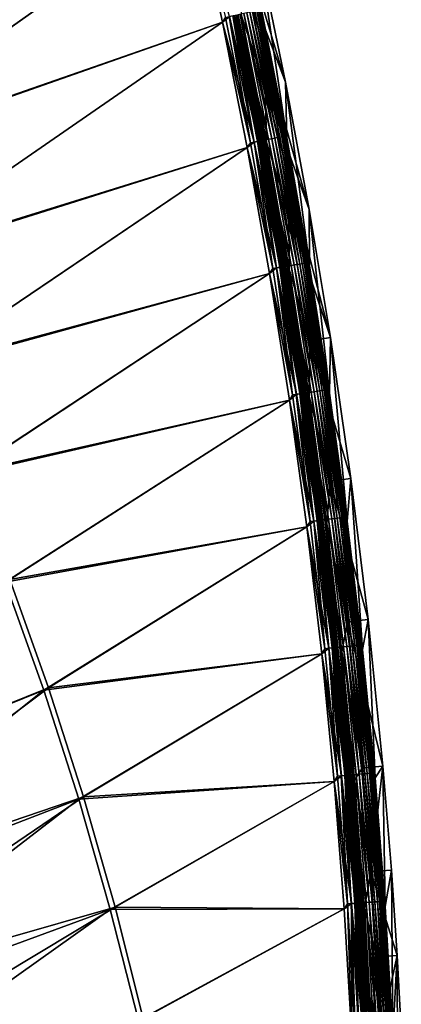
# Model space of a CAD drawing. Header units: metres. Extents: x 0 to 1400, y -1400 to 0.
# Tile 334 of 338: x 1343 to 1399, y -381 to -238. Entities that reach past the tile are written whole.
import ezdxf

# ---------------------------------------------------------------- set-up
doc = ezdxf.new("R2010")
doc.units = ezdxf.units.M

msp = doc.modelspace()

# ---------------------------------------------------------------- linework, layer by layer
at = {"layer": 'None'}
for points in [[(1305.071411, -244.210526), (1364.28894, -201.604111), (1296.36499, -229.976486)], [(1296.988281, -229.514313, -3), (1364.288818, -201.603928, -3), (1305.706421, -243.763443, -3)], [(1368.600464, -219.725891), (1364.28894, -201.604111), (1305.071411, -244.210526)], [(1364.288818, -201.603928, -3), (1368.600464, -219.725693, -3), (1305.706421, -243.763443, -3)], [(1375.019165, -228.965591, -80.052361), (1370.902832, -210.789734, -80.052361), (1381.739502, -246.705246, -80)], [(1381.739502, -246.705246, -80), (1370.902832, -210.789734, -80.052361), (1377.950928, -228.33136, -80)], [(1313.268799, -258.743652), (1368.600464, -219.725891), (1305.071411, -244.210526)], [(1305.706421, -243.763443, -3), (1368.600464, -219.725693, -3), (1313.915161, -258.311951, -3)], [(1372.559448, -237.927948), (1368.600464, -219.725891), (1313.268799, -258.743652)], [(1368.600464, -219.725693, -3), (1372.559448, -237.927734, -3), (1313.915161, -258.311951, -3)], [(1372.559448, -237.927734, -3), (1368.600464, -219.725693, -3), (1373.014771, -237.255264, -3.055977)], [(1373.580322, -237.137634, -0.112516), (1368.600464, -219.725891), (1372.559448, -237.927948)], [(1375.019165, -228.965591, -80.052361), (1378.796021, -247.282471, -80.052361), (1375.355957, -237.041473, -5.918313)], [(1378.796021, -247.282471, -80.052361), (1375.019165, -228.965591, -80.052361), (1385.182617, -265.215179, -80)], [(1385.182617, -265.215179, -80), (1375.019165, -228.965591, -80.052361), (1381.739502, -246.705246, -80)], [(1378.292725, -236.431564, -5.865956), (1381.943359, -254.876266, -5.865956), (1377.950928, -228.33136, -80)], [(1377.950928, -228.33136, -80), (1381.943359, -254.876266, -5.865956), (1381.739502, -246.705246, -80)], [(1380.904053, -254.694748, -2.598965), (1377.278687, -236.368469, -2.598965), (1376.936157, -236.439697, -2.137379)], [(1381.202515, -254.638672, -3.09242), (1377.57605, -236.30661, -3.09242), (1377.278687, -236.368469, -2.598965)], [(1381.202515, -254.638672, -3.09242), (1377.278687, -236.368469, -2.598965), (1380.904053, -254.694748, -2.598965)], [(1381.452759, -254.591675, -3.61347), (1377.825195, -236.254791, -3.61347), (1377.57605, -236.30661, -3.09242)], [(1381.452759, -254.591675, -3.61347), (1377.57605, -236.30661, -3.09242), (1381.202515, -254.638672, -3.09242)], [(1381.651733, -254.554306, -4.157492), (1378.023438, -236.213562, -4.157492), (1377.825195, -236.254791, -3.61347)], [(1381.651733, -254.554306, -4.157492), (1377.825195, -236.254791, -3.61347), (1381.452759, -254.591675, -3.61347)], [(1381.797974, -254.52681, -4.718482), (1378.169189, -236.183243, -4.718482), (1378.023438, -236.213562, -4.157492)], [(1381.797974, -254.52681, -4.718482), (1378.023438, -236.213562, -4.157492), (1381.651733, -254.554306, -4.157492)], [(1381.890625, -254.509415, -5.290087), (1378.261475, -236.164063, -5.290087), (1378.169189, -236.183243, -4.718482)], [(1381.890625, -254.509415, -5.290087), (1378.169189, -236.183243, -4.718482), (1381.797974, -254.52681, -4.718482)], [(1381.943359, -254.876266, -5.865956), (1378.261475, -236.164063, -5.290087), (1381.890625, -254.509415, -5.290087)], [(1381.943359, -254.876266, -5.865956), (1378.292725, -236.431564, -5.865956), (1378.261475, -236.164063, -5.290087)], [(1377.191528, -255.392151, -0.112516), (1373.580322, -237.137634, -0.112516), (1372.559448, -237.927948)], [(1376.623779, -255.49881, -3.055977), (1372.559448, -237.927734, -3), (1373.014771, -237.255264, -3.055977)], [(1376.623779, -255.49881, -3.055977), (1373.014771, -237.255264, -3.055977), (1373.555908, -237.142715, -3.221156)], [(1377.166992, -255.396759, -3.221156), (1373.555908, -237.142715, -3.221156), (1374.054688, -237.038971, -3.490045)], [(1377.166992, -255.396759, -3.221156), (1376.623779, -255.49881, -3.055977), (1373.555908, -237.142715, -3.221156)], [(1377.745361, -255.288116, -0.251606), (1374.13208, -237.022888, -0.251606), (1373.580322, -237.137634, -0.112516)], [(1377.745361, -255.288116, -0.251606), (1373.580322, -237.137634, -0.112516), (1377.191528, -255.392151, -0.112516)], [(1377.667725, -255.302704, -3.490045), (1374.054688, -237.038971, -3.490045), (1374.282471, -236.991608, -3.660043)], [(1377.667725, -255.302704, -3.490045), (1377.166992, -255.396759, -3.221156), (1374.054688, -237.038971, -3.490045)], [(1378.283325, -255.187042, -0.444534), (1374.668091, -236.911407, -0.444534), (1374.13208, -237.022888, -0.251606)], [(1378.283325, -255.187042, -0.444534), (1374.13208, -237.022888, -0.251606), (1377.745361, -255.288116, -0.251606)], [(1374.282471, -236.991608, -3.660043), (1374.493042, -236.947815, -3.851689), (1377.896362, -255.25975, -3.660043)], [(1377.896362, -255.25975, -3.660043), (1377.667725, -255.302704, -3.490045), (1374.282471, -236.991608, -3.660043)], [(1374.493042, -236.947815, -3.851689), (1374.854614, -236.872604, -4.292985), (1378.107666, -255.220047, -3.851689)], [(1374.493042, -236.947815, -3.851689), (1378.107666, -255.220047, -3.851689), (1377.896362, -255.25975, -3.660043)], [(1379.289917, -254.997971, -0.985015), (1375.670654, -236.702881, -0.985015), (1374.668091, -236.911407, -0.444534)], [(1379.289917, -254.997971, -0.985015), (1374.668091, -236.911407, -0.444534), (1378.283325, -255.187042, -0.444534)], [(1374.854614, -236.872604, -4.292985), (1375.126587, -236.81604, -4.797701), (1378.470703, -255.151855, -4.292985)], [(1374.854614, -236.872604, -4.292985), (1378.470703, -255.151855, -4.292985), (1378.107666, -255.220047, -3.851689)], [(1375.126587, -236.81604, -4.797701), (1375.297729, -236.780457, -5.347445), (1378.743652, -255.100571, -4.797701)], [(1375.126587, -236.81604, -4.797701), (1378.743652, -255.100571, -4.797701), (1378.470703, -255.151855, -4.292985)], [(1375.297729, -236.780457, -5.347445), (1378.915527, -255.068298, -5.347445), (1378.743652, -255.100571, -4.797701)], [(1375.297729, -236.780457, -5.347445), (1375.355957, -237.041473, -5.918313), (1378.915527, -255.068298, -5.347445)], [(1375.355957, -237.041473, -5.918313), (1378.995361, -255.428894, -5.918313), (1378.915527, -255.068298, -5.347445)], [(1375.355957, -237.041473, -5.918313), (1378.796021, -247.282471, -80.052361), (1378.995361, -255.428894, -5.918313)], [(1379.749512, -254.911636, -1.326719), (1376.12854, -236.607666, -1.326719), (1375.670654, -236.702881, -0.985015)], [(1379.749512, -254.911636, -1.326719), (1375.670654, -236.702881, -0.985015), (1379.289917, -254.997971, -0.985015)], [(1380.174316, -254.831833, -1.711938), (1376.551636, -236.519653, -1.711938), (1376.12854, -236.607666, -1.326719)], [(1380.174316, -254.831833, -1.711938), (1376.12854, -236.607666, -1.326719), (1379.749512, -254.911636, -1.326719)], [(1380.560181, -254.759338, -2.137379), (1376.936157, -236.439697, -2.137379), (1376.551636, -236.519653, -1.711938)], [(1380.560181, -254.759338, -2.137379), (1376.551636, -236.519653, -1.711938), (1380.174316, -254.831833, -1.711938)], [(1380.904053, -254.694748, -2.598965), (1376.936157, -236.439697, -2.137379), (1380.560181, -254.759338, -2.137379)], [(1320.952881, -273.554596), (1372.559448, -237.927948), (1313.268799, -258.743652)], [(1313.915161, -258.311951, -3), (1372.559448, -237.927734, -3), (1321.610474, -273.138519, -3)], [(1376.164429, -256.2034), (1372.559448, -237.927948), (1320.952881, -273.554596)], [(1372.559448, -237.927734, -3), (1376.164429, -256.203186, -3), (1321.610474, -273.138519, -3)], [(1376.164429, -256.203186, -3), (1372.559448, -237.927734, -3), (1376.623779, -255.49881, -3.055977)], [(1377.191528, -255.392151, -0.112516), (1372.559448, -237.927948), (1376.164429, -256.2034)], [(1378.796021, -247.282471, -80.052361), (1382.228516, -265.734985, -80.052361), (1378.995361, -255.428894, -5.918313)], [(1388.275146, -283.85556, -80), (1382.228516, -265.734985, -80.052361), (1378.796021, -247.282471, -80.052361)], [(1388.275146, -283.85556, -80), (1378.796021, -247.282471, -80.052361), (1385.182617, -265.215179, -80)], [(1381.943359, -254.876266, -5.865956), (1385.237061, -273.389557, -5.865956), (1381.739502, -246.705246, -80)], [(1381.739502, -246.705246, -80), (1385.237061, -273.389557, -5.865956), (1385.182617, -265.215179, -80)], [(1382.552979, -273.365112, -0.985015), (1379.289917, -254.997971, -0.985015), (1378.283325, -255.187042, -0.444534)], [(1383.01416, -273.287689, -1.326719), (1379.749512, -254.911636, -1.326719), (1379.289917, -254.997971, -0.985015)], [(1383.01416, -273.287689, -1.326719), (1379.289917, -254.997971, -0.985015), (1382.552979, -273.365112, -0.985015)], [(1383.44043, -273.216125, -1.711938), (1380.174316, -254.831833, -1.711938), (1379.749512, -254.911636, -1.326719)], [(1383.44043, -273.216125, -1.711938), (1379.749512, -254.911636, -1.326719), (1383.01416, -273.287689, -1.326719)], [(1383.827637, -273.151123, -2.137379), (1380.560181, -254.759338, -2.137379), (1380.174316, -254.831833, -1.711938)], [(1383.827637, -273.151123, -2.137379), (1380.174316, -254.831833, -1.711938), (1383.44043, -273.216125, -1.711938)], [(1384.172729, -273.093201, -2.598965), (1380.904053, -254.694748, -2.598965), (1380.560181, -254.759338, -2.137379)], [(1384.172729, -273.093201, -2.598965), (1380.560181, -254.759338, -2.137379), (1383.827637, -273.151123, -2.137379)], [(1384.47229, -273.042908, -3.09242), (1381.202515, -254.638672, -3.09242), (1380.904053, -254.694748, -2.598965)], [(1384.47229, -273.042908, -3.09242), (1380.904053, -254.694748, -2.598965), (1384.172729, -273.093201, -2.598965)], [(1384.723267, -273.000793, -3.61347), (1381.452759, -254.591675, -3.61347), (1381.202515, -254.638672, -3.09242)], [(1384.723267, -273.000793, -3.61347), (1381.202515, -254.638672, -3.09242), (1384.47229, -273.042908, -3.09242)], [(1384.922852, -272.967255, -4.157492), (1381.651733, -254.554306, -4.157492), (1381.452759, -254.591675, -3.61347)], [(1384.922852, -272.967255, -4.157492), (1381.452759, -254.591675, -3.61347), (1384.723267, -273.000793, -3.61347)], [(1385.069702, -272.942596, -4.718482), (1381.797974, -254.52681, -4.718482), (1381.651733, -254.554306, -4.157492)], [(1385.069702, -272.942596, -4.718482), (1381.651733, -254.554306, -4.157492), (1384.922852, -272.967255, -4.157492)], [(1385.162598, -272.927002, -5.290087), (1381.890625, -254.509415, -5.290087), (1381.797974, -254.52681, -4.718482)], [(1385.162598, -272.927002, -5.290087), (1381.797974, -254.52681, -4.718482), (1385.069702, -272.942596, -4.718482)], [(1385.237061, -273.389557, -5.865956), (1381.890625, -254.509415, -5.290087), (1385.162598, -272.927002, -5.290087)], [(1385.237061, -273.389557, -5.865956), (1381.943359, -254.876266, -5.865956), (1381.890625, -254.509415, -5.290087)], [(1328.121094, -288.62204), (1376.164429, -256.2034), (1320.952881, -273.554596)], [(1321.610474, -273.138519, -3), (1376.164429, -256.203186, -3), (1328.789307, -288.221924, -3)], [(1379.414063, -274.54538), (1376.164429, -256.2034), (1328.121094, -288.62204)], [(1376.164429, -256.203186, -3), (1379.414063, -274.545135, -3), (1328.789307, -288.221924, -3)], [(1380.447388, -273.718567, -0.112516), (1377.191528, -255.392151, -0.112516), (1376.164429, -256.2034)], [(1379.877563, -273.814209, -3.055977), (1376.164429, -256.203186, -3), (1376.623779, -255.49881, -3.055977)], [(1379.414063, -274.545135, -3), (1376.164429, -256.203186, -3), (1379.877563, -273.814209, -3.055977)], [(1380.447388, -273.718567, -0.112516), (1376.164429, -256.2034), (1379.414063, -274.54538)], [(1379.877563, -273.814209, -3.055977), (1376.623779, -255.49881, -3.055977), (1377.166992, -255.396759, -3.221156)], [(1380.422729, -273.722687, -3.221156), (1377.166992, -255.396759, -3.221156), (1377.667725, -255.302704, -3.490045)], [(1380.422729, -273.722687, -3.221156), (1379.877563, -273.814209, -3.055977), (1377.166992, -255.396759, -3.221156)], [(1381.003052, -273.625275, -0.251606), (1377.745361, -255.288116, -0.251606), (1377.191528, -255.392151, -0.112516)], [(1381.003052, -273.625275, -0.251606), (1377.191528, -255.392151, -0.112516), (1380.447388, -273.718567, -0.112516)], [(1380.925171, -273.638336, -3.490045), (1377.667725, -255.302704, -3.490045), (1377.896362, -255.25975, -3.660043)], [(1380.925171, -273.638336, -3.490045), (1380.422729, -273.722687, -3.221156), (1377.667725, -255.302704, -3.490045)], [(1381.542969, -273.534637, -0.444534), (1378.283325, -255.187042, -0.444534), (1377.745361, -255.288116, -0.251606)], [(1381.542969, -273.534637, -0.444534), (1377.745361, -255.288116, -0.251606), (1381.003052, -273.625275, -0.251606)], [(1377.896362, -255.25975, -3.660043), (1378.107666, -255.220047, -3.851689), (1381.154541, -273.599823, -3.660043)], [(1381.154541, -273.599823, -3.660043), (1380.925171, -273.638336, -3.490045), (1377.896362, -255.25975, -3.660043)], [(1378.107666, -255.220047, -3.851689), (1378.470703, -255.151855, -4.292985), (1381.366699, -273.56424, -3.851689)], [(1378.107666, -255.220047, -3.851689), (1381.366699, -273.56424, -3.851689), (1381.154541, -273.599823, -3.660043)], [(1382.552979, -273.365112, -0.985015), (1378.283325, -255.187042, -0.444534), (1381.542969, -273.534637, -0.444534)], [(1378.470703, -255.151855, -4.292985), (1378.743652, -255.100571, -4.797701), (1381.730957, -273.503082, -4.292985)], [(1378.470703, -255.151855, -4.292985), (1381.730957, -273.503082, -4.292985), (1381.366699, -273.56424, -3.851689)], [(1378.743652, -255.100571, -4.797701), (1378.915527, -255.068298, -5.347445), (1382.004883, -273.457092, -4.797701)], [(1378.743652, -255.100571, -4.797701), (1382.004883, -273.457092, -4.797701), (1381.730957, -273.503082, -4.292985)], [(1378.915527, -255.068298, -5.347445), (1382.177246, -273.428162, -5.347445), (1382.004883, -273.457092, -4.797701)], [(1378.915527, -255.068298, -5.347445), (1378.995361, -255.428894, -5.918313), (1382.177246, -273.428162, -5.347445)], [(1378.995361, -255.428894, -5.918313), (1382.278809, -273.884674, -5.918313), (1382.177246, -273.428162, -5.347445)], [(1378.995361, -255.428894, -5.918313), (1382.228516, -265.734985, -80.052361), (1382.278809, -273.884674, -5.918313)], [(1382.228516, -265.734985, -80.052361), (1385.311401, -284.317535, -80.052361), (1382.278809, -273.884674, -5.918313)], [(1385.311401, -284.317535, -80.052361), (1382.228516, -265.734985, -80.052361), (1388.275146, -283.85556, -80)], [(1385.237061, -273.389557, -5.865956), (1388.171143, -291.962189, -5.865956), (1385.182617, -265.215179, -80)], [(1385.182617, -265.215179, -80), (1388.171143, -291.962189, -5.865956), (1388.275146, -283.85556, -80)], [(1383.321411, -292.115326, -3.221156), (1380.422729, -273.722687, -3.221156), (1380.925171, -273.638336, -3.490045)], [(1383.903564, -292.029175, -0.251606), (1381.003052, -273.625275, -0.251606), (1380.447388, -273.718567, -0.112516)], [(1383.825439, -292.040741, -3.490045), (1380.925171, -273.638336, -3.490045), (1381.154541, -273.599823, -3.660043)], [(1383.825439, -292.040741, -3.490045), (1383.321411, -292.115326, -3.221156), (1380.925171, -273.638336, -3.490045)], [(1384.44519, -291.949005, -0.444534), (1381.542969, -273.534637, -0.444534), (1381.003052, -273.625275, -0.251606)], [(1384.44519, -291.949005, -0.444534), (1381.003052, -273.625275, -0.251606), (1383.903564, -292.029175, -0.251606)], [(1381.154541, -273.599823, -3.660043), (1381.366699, -273.56424, -3.851689), (1384.055542, -292.006653, -3.660043)], [(1384.055542, -292.006653, -3.660043), (1383.825439, -292.040741, -3.490045), (1381.154541, -273.599823, -3.660043)], [(1381.366699, -273.56424, -3.851689), (1381.730957, -273.503082, -4.292985), (1384.268311, -291.975189, -3.851689)], [(1381.366699, -273.56424, -3.851689), (1384.268311, -291.975189, -3.851689), (1384.055542, -292.006653, -3.660043)], [(1385.458252, -291.799072, -0.985015), (1382.552979, -273.365112, -0.985015), (1381.542969, -273.534637, -0.444534)], [(1385.458252, -291.799072, -0.985015), (1381.542969, -273.534637, -0.444534), (1384.44519, -291.949005, -0.444534)], [(1381.730957, -273.503082, -4.292985), (1382.004883, -273.457092, -4.797701), (1384.633667, -291.921112, -4.292985)], [(1381.730957, -273.503082, -4.292985), (1384.633667, -291.921112, -4.292985), (1384.268311, -291.975189, -3.851689)], [(1382.004883, -273.457092, -4.797701), (1382.177246, -273.428162, -5.347445), (1384.908447, -291.880432, -4.797701)], [(1382.004883, -273.457092, -4.797701), (1384.908447, -291.880432, -4.797701), (1384.633667, -291.921112, -4.292985)], [(1382.177246, -273.428162, -5.347445), (1385.081421, -291.854828, -5.347445), (1384.908447, -291.880432, -4.797701)], [(1382.177246, -273.428162, -5.347445), (1382.278809, -273.884674, -5.918313), (1385.081421, -291.854828, -5.347445)], [(1385.920776, -291.730591, -1.326719), (1383.01416, -273.287689, -1.326719), (1382.552979, -273.365112, -0.985015)], [(1385.920776, -291.730591, -1.326719), (1382.552979, -273.365112, -0.985015), (1385.458252, -291.799072, -0.985015)], [(1386.348389, -291.667328, -1.711938), (1383.44043, -273.216125, -1.711938), (1383.01416, -273.287689, -1.326719)], [(1386.348389, -291.667328, -1.711938), (1383.01416, -273.287689, -1.326719), (1385.920776, -291.730591, -1.326719)], [(1386.736816, -291.609833, -2.137379), (1383.827637, -273.151123, -2.137379), (1383.44043, -273.216125, -1.711938)], [(1386.736816, -291.609833, -2.137379), (1383.44043, -273.216125, -1.711938), (1386.348389, -291.667328, -1.711938)], [(1387.082886, -291.558624, -2.598965), (1384.172729, -273.093201, -2.598965), (1383.827637, -273.151123, -2.137379)], [(1387.082886, -291.558624, -2.598965), (1383.827637, -273.151123, -2.137379), (1386.736816, -291.609833, -2.137379)], [(1387.383423, -291.51413, -3.09242), (1384.47229, -273.042908, -3.09242), (1384.172729, -273.093201, -2.598965)], [(1387.383423, -291.51413, -3.09242), (1384.172729, -273.093201, -2.598965), (1387.082886, -291.558624, -2.598965)], [(1387.635132, -291.476868, -3.61347), (1384.723267, -273.000793, -3.61347), (1384.47229, -273.042908, -3.09242)], [(1387.635132, -291.476868, -3.61347), (1384.47229, -273.042908, -3.09242), (1387.383423, -291.51413, -3.09242)], [(1387.835449, -291.447235, -4.157492), (1384.922852, -272.967255, -4.157492), (1384.723267, -273.000793, -3.61347)], [(1387.835449, -291.447235, -4.157492), (1384.723267, -273.000793, -3.61347), (1387.635132, -291.476868, -3.61347)], [(1387.982666, -291.425415, -4.718482), (1385.069702, -272.942596, -4.718482), (1384.922852, -272.967255, -4.157492)], [(1387.982666, -291.425415, -4.718482), (1384.922852, -272.967255, -4.157492), (1387.835449, -291.447235, -4.157492)], [(1388.075928, -291.411652, -5.290087), (1385.162598, -272.927002, -5.290087), (1385.069702, -272.942596, -4.718482)], [(1388.075928, -291.411652, -5.290087), (1385.069702, -272.942596, -4.718482), (1387.982666, -291.425415, -4.718482)], [(1388.171143, -291.962189, -5.865956), (1385.162598, -272.927002, -5.290087), (1388.075928, -291.411652, -5.290087)], [(1388.171143, -291.962189, -5.865956), (1385.237061, -273.389557, -5.865956), (1385.162598, -272.927002, -5.290087)], [(1334.771851, -303.924927), (1379.414063, -274.54538), (1328.121094, -288.62204)], [(1328.789307, -288.221924, -3), (1379.414063, -274.545135, -3), (1335.450562, -303.540985, -3)], [(1382.307129, -292.946991), (1379.414063, -274.54538), (1334.771851, -303.924927)], [(1379.414063, -274.545135, -3), (1382.307129, -292.946716, -3), (1335.450562, -303.540985, -3)], [(1383.346191, -292.111664, -0.112516), (1380.447388, -273.718567, -0.112516), (1379.414063, -274.54538)], [(1382.774658, -292.196259, -3.055977), (1379.414063, -274.545135, -3), (1379.877563, -273.814209, -3.055977)], [(1382.307129, -292.946716, -3), (1379.414063, -274.545135, -3), (1382.774658, -292.196259, -3.055977)], [(1383.346191, -292.111664, -0.112516), (1379.414063, -274.54538), (1382.307129, -292.946991)], [(1382.774658, -292.196259, -3.055977), (1379.877563, -273.814209, -3.055977), (1380.422729, -273.722687, -3.221156)], [(1383.321411, -292.115326, -3.221156), (1382.774658, -292.196259, -3.055977), (1380.422729, -273.722687, -3.221156)], [(1383.903564, -292.029175, -0.251606), (1380.447388, -273.718567, -0.112516), (1383.346191, -292.111664, -0.112516)], [(1382.278809, -273.884674, -5.918313), (1385.203735, -292.399628, -5.918313), (1385.081421, -291.854828, -5.347445)], [(1382.278809, -273.884674, -5.918313), (1385.311401, -284.317535, -80.052361), (1385.203735, -292.399628, -5.918313)], [(1385.311401, -284.317535, -80.052361), (1388.271729, -304.742432, -80.052361), (1385.203735, -292.399628, -5.918313)], [(1391.244751, -304.344116, -80), (1385.311401, -284.317535, -80.052361), (1388.275146, -283.85556, -80)], [(1388.271729, -304.742432, -80.052361), (1385.311401, -284.317535, -80.052361), (1391.244751, -304.344116, -80)], [(1388.171143, -291.962189, -5.865956), (1390.743042, -310.584869, -5.865956), (1388.275146, -283.85556, -80)], [(1388.275146, -283.85556, -80), (1390.743042, -310.584869, -5.865956), (1391.244751, -304.344116, -80)], [(1385.886475, -310.565887, -0.112516), (1383.346191, -292.111664, -0.112516), (1382.307129, -292.946991)], [(1385.313477, -310.639374, -3.055977), (1382.307129, -292.946716, -3), (1382.774658, -292.196259, -3.055977)], [(1385.313477, -310.639374, -3.055977), (1382.774658, -292.196259, -3.055977), (1383.321411, -292.115326, -3.221156)], [(1385.861694, -310.569061, -3.221156), (1383.321411, -292.115326, -3.221156), (1383.825439, -292.040741, -3.490045)], [(1385.861694, -310.569061, -3.221156), (1385.313477, -310.639374, -3.055977), (1383.321411, -292.115326, -3.221156)], [(1386.445435, -310.494202, -0.251606), (1383.903564, -292.029175, -0.251606), (1383.346191, -292.111664, -0.112516)], [(1386.445435, -310.494202, -0.251606), (1383.346191, -292.111664, -0.112516), (1385.886475, -310.565887, -0.112516)], [(1386.367065, -310.504272, -3.490045), (1383.825439, -292.040741, -3.490045), (1384.055542, -292.006653, -3.660043)], [(1386.367065, -310.504272, -3.490045), (1385.861694, -310.569061, -3.221156), (1383.825439, -292.040741, -3.490045)], [(1386.988403, -310.424561, -0.444534), (1384.44519, -291.949005, -0.444534), (1383.903564, -292.029175, -0.251606)], [(1386.988403, -310.424561, -0.444534), (1383.903564, -292.029175, -0.251606), (1386.445435, -310.494202, -0.251606)], [(1384.055542, -292.006653, -3.660043), (1384.268311, -291.975189, -3.851689), (1386.597778, -310.47467, -3.660043)], [(1386.597778, -310.47467, -3.660043), (1386.367065, -310.504272, -3.490045), (1384.055542, -292.006653, -3.660043)], [(1384.268311, -291.975189, -3.851689), (1384.633667, -291.921112, -4.292985), (1386.811157, -310.447296, -3.851689)], [(1384.268311, -291.975189, -3.851689), (1386.811157, -310.447296, -3.851689), (1386.597778, -310.47467, -3.660043)], [(1388.00415, -310.294312, -0.985015), (1385.458252, -291.799072, -0.985015), (1384.44519, -291.949005, -0.444534)], [(1388.00415, -310.294312, -0.985015), (1384.44519, -291.949005, -0.444534), (1386.988403, -310.424561, -0.444534)], [(1384.633667, -291.921112, -4.292985), (1384.908447, -291.880432, -4.797701), (1387.17749, -310.40033, -4.292985)], [(1384.633667, -291.921112, -4.292985), (1387.17749, -310.40033, -4.292985), (1386.811157, -310.447296, -3.851689)], [(1384.908447, -291.880432, -4.797701), (1385.081421, -291.854828, -5.347445), (1387.453003, -310.36499, -4.797701)], [(1384.908447, -291.880432, -4.797701), (1387.453003, -310.36499, -4.797701), (1387.17749, -310.40033, -4.292985)], [(1385.081421, -291.854828, -5.347445), (1387.626343, -310.342743, -5.347445), (1387.453003, -310.36499, -4.797701)], [(1385.081421, -291.854828, -5.347445), (1385.203735, -292.399628, -5.918313), (1387.626343, -310.342743, -5.347445)], [(1388.468018, -310.234802, -1.326719), (1385.920776, -291.730591, -1.326719), (1385.458252, -291.799072, -0.985015)], [(1388.468018, -310.234802, -1.326719), (1385.458252, -291.799072, -0.985015), (1388.00415, -310.294312, -0.985015)], [(1388.896729, -310.17984, -1.711938), (1386.348389, -291.667328, -1.711938), (1385.920776, -291.730591, -1.326719)], [(1388.896729, -310.17984, -1.711938), (1385.920776, -291.730591, -1.326719), (1388.468018, -310.234802, -1.326719)], [(1389.286255, -310.129883, -2.137379), (1386.736816, -291.609833, -2.137379), (1386.348389, -291.667328, -1.711938)], [(1389.286255, -310.129883, -2.137379), (1386.348389, -291.667328, -1.711938), (1388.896729, -310.17984, -1.711938)], [(1389.633179, -310.085388, -2.598965), (1387.082886, -291.558624, -2.598965), (1386.736816, -291.609833, -2.137379)], [(1389.633179, -310.085388, -2.598965), (1386.736816, -291.609833, -2.137379), (1389.286255, -310.129883, -2.137379)], [(1389.934448, -310.046753, -3.09242), (1387.383423, -291.51413, -3.09242), (1387.082886, -291.558624, -2.598965)], [(1389.934448, -310.046753, -3.09242), (1387.082886, -291.558624, -2.598965), (1389.633179, -310.085388, -2.598965)], [(1390.18689, -310.014374, -3.61347), (1387.635132, -291.476868, -3.61347), (1387.383423, -291.51413, -3.09242)], [(1390.18689, -310.014374, -3.61347), (1387.383423, -291.51413, -3.09242), (1389.934448, -310.046753, -3.09242)], [(1390.387695, -309.988617, -4.157492), (1387.835449, -291.447235, -4.157492), (1387.635132, -291.476868, -3.61347)], [(1390.387695, -309.988617, -4.157492), (1387.635132, -291.476868, -3.61347), (1390.18689, -310.014374, -3.61347)], [(1390.5354, -309.969666, -4.718482), (1387.982666, -291.425415, -4.718482), (1387.835449, -291.447235, -4.157492)], [(1390.5354, -309.969666, -4.718482), (1387.835449, -291.447235, -4.157492), (1390.387695, -309.988617, -4.157492)], [(1390.628906, -309.957672, -5.290087), (1388.075928, -291.411652, -5.290087), (1387.982666, -291.425415, -4.718482)], [(1390.628906, -309.957672, -5.290087), (1387.982666, -291.425415, -4.718482), (1390.5354, -309.969666, -4.718482)], [(1390.743042, -310.584869, -5.865956), (1388.075928, -291.411652, -5.290087), (1390.628906, -309.957672, -5.290087)], [(1390.743042, -310.584869, -5.865956), (1388.171143, -291.962189, -5.865956), (1388.075928, -291.411652, -5.290087)], [(1340.905518, -319.442322), (1382.307129, -292.946991), (1334.771851, -303.924927)], [(1335.450562, -303.540985, -3), (1382.307129, -292.946716, -3), (1341.594238, -319.07486, -3)], [(1384.842529, -311.401276), (1382.307129, -292.946991), (1340.905518, -319.442322)], [(1382.307129, -292.946716, -3), (1384.842529, -311.40097, -3), (1341.594238, -319.07486, -3)], [(1384.842529, -311.40097, -3), (1382.307129, -292.946716, -3), (1385.313477, -310.639374, -3.055977)], [(1385.886475, -310.565887, -0.112516), (1382.307129, -292.946991), (1384.842529, -311.401276)], [(1385.203735, -292.399628, -5.918313), (1387.7677, -310.964478, -5.918313), (1387.626343, -310.342743, -5.347445)], [(1385.203735, -292.399628, -5.918313), (1388.271729, -304.742432, -80.052361), (1387.7677, -310.964478, -5.918313)], [(1388.271729, -304.742432, -80.052361), (1390.794189, -325.226013, -80.052361), (1387.7677, -310.964478, -5.918313)], [(1393.775024, -324.891571, -80), (1388.271729, -304.742432, -80.052361), (1391.244751, -304.344116, -80)], [(1390.794189, -325.226013, -80.052361), (1388.271729, -304.742432, -80.052361), (1393.775024, -324.891571, -80)], [(1390.743042, -310.584869, -5.865956), (1392.950195, -329.248413, -5.865956), (1391.244751, -304.344116, -80)], [(1391.244751, -304.344116, -80), (1392.950195, -329.248413, -5.865956), (1393.775024, -324.891571, -80)], [(1388.067871, -329.074005, -0.112516), (1385.886475, -310.565887, -0.112516), (1384.842529, -311.401276)], [(1387.493652, -329.136353, -3.055977), (1384.842529, -311.40097, -3), (1385.313477, -310.639374, -3.055977)], [(1387.493652, -329.136353, -3.055977), (1385.313477, -310.639374, -3.055977), (1385.861694, -310.569061, -3.221156)], [(1388.043091, -329.076691, -3.221156), (1385.861694, -310.569061, -3.221156), (1386.367065, -310.504272, -3.490045)], [(1388.043091, -329.076691, -3.221156), (1387.493652, -329.136353, -3.055977), (1385.861694, -310.569061, -3.221156)], [(1388.628052, -329.013184, -0.251606), (1386.445435, -310.494202, -0.251606), (1385.886475, -310.565887, -0.112516)], [(1388.628052, -329.013184, -0.251606), (1385.886475, -310.565887, -0.112516), (1388.067871, -329.074005, -0.112516)], [(1388.549561, -329.021698, -3.490045), (1386.367065, -310.504272, -3.490045), (1386.597778, -310.47467, -3.660043)], [(1388.549561, -329.021698, -3.490045), (1388.043091, -329.076691, -3.221156), (1386.367065, -310.504272, -3.490045)], [(1389.172363, -328.954071, -0.444534), (1386.988403, -310.424561, -0.444534), (1386.445435, -310.494202, -0.251606)], [(1389.172363, -328.954071, -0.444534), (1386.445435, -310.494202, -0.251606), (1388.628052, -329.013184, -0.251606)], [(1386.597778, -310.47467, -3.660043), (1386.811157, -310.447296, -3.851689), (1388.780884, -328.996582, -3.660043)], [(1388.780884, -328.996582, -3.660043), (1388.549561, -329.021698, -3.490045), (1386.597778, -310.47467, -3.660043)], [(1386.811157, -310.447296, -3.851689), (1387.17749, -310.40033, -4.292985), (1388.994629, -328.973358, -3.851689)], [(1386.811157, -310.447296, -3.851689), (1388.994629, -328.973358, -3.851689), (1388.780884, -328.996582, -3.660043)], [(1390.19043, -328.843536, -0.985015), (1388.00415, -310.294312, -0.985015), (1386.988403, -310.424561, -0.444534)], [(1390.19043, -328.843536, -0.985015), (1386.988403, -310.424561, -0.444534), (1389.172363, -328.954071, -0.444534)], [(1387.17749, -310.40033, -4.292985), (1387.453003, -310.36499, -4.797701), (1389.361816, -328.933502, -4.292985)], [(1387.17749, -310.40033, -4.292985), (1389.361816, -328.933502, -4.292985), (1388.994629, -328.973358, -3.851689)], [(1387.453003, -310.36499, -4.797701), (1387.626343, -310.342743, -5.347445), (1389.637939, -328.903503, -4.797701)], [(1387.453003, -310.36499, -4.797701), (1389.637939, -328.903503, -4.797701), (1389.361816, -328.933502, -4.292985)], [(1387.626343, -310.342743, -5.347445), (1389.811768, -328.884644, -5.347445), (1389.637939, -328.903503, -4.797701)], [(1387.626343, -310.342743, -5.347445), (1387.7677, -310.964478, -5.918313), (1389.811768, -328.884644, -5.347445)], [(1390.655273, -328.79306, -1.326719), (1388.468018, -310.234802, -1.326719), (1388.00415, -310.294312, -0.985015)], [(1390.655273, -328.79306, -1.326719), (1388.00415, -310.294312, -0.985015), (1390.19043, -328.843536, -0.985015)], [(1391.085083, -328.746399, -1.711938), (1388.896729, -310.17984, -1.711938), (1388.468018, -310.234802, -1.326719)], [(1391.085083, -328.746399, -1.711938), (1388.468018, -310.234802, -1.326719), (1390.655273, -328.79306, -1.326719)], [(1391.475464, -328.70401, -2.137379), (1389.286255, -310.129883, -2.137379), (1388.896729, -310.17984, -1.711938)], [(1391.475464, -328.70401, -2.137379), (1388.896729, -310.17984, -1.711938), (1391.085083, -328.746399, -1.711938)], [(1391.823242, -328.666229, -2.598965), (1389.633179, -310.085388, -2.598965), (1389.286255, -310.129883, -2.137379)], [(1391.823242, -328.666229, -2.598965), (1389.286255, -310.129883, -2.137379), (1391.475464, -328.70401, -2.137379)], [(1392.125122, -328.633453, -3.09242), (1389.934448, -310.046753, -3.09242), (1389.633179, -310.085388, -2.598965)], [(1392.125122, -328.633453, -3.09242), (1389.633179, -310.085388, -2.598965), (1391.823242, -328.666229, -2.598965)], [(1392.378174, -328.605988, -3.61347), (1390.18689, -310.014374, -3.61347), (1389.934448, -310.046753, -3.09242)], [(1392.378174, -328.605988, -3.61347), (1389.934448, -310.046753, -3.09242), (1392.125122, -328.633453, -3.09242)], [(1392.579468, -328.584137, -4.157492), (1390.387695, -309.988617, -4.157492), (1390.18689, -310.014374, -3.61347)], [(1392.579468, -328.584137, -4.157492), (1390.18689, -310.014374, -3.61347), (1392.378174, -328.605988, -3.61347)], [(1392.727539, -328.568054, -4.718482), (1390.5354, -309.969666, -4.718482), (1390.387695, -309.988617, -4.157492)], [(1392.727539, -328.568054, -4.718482), (1390.387695, -309.988617, -4.157492), (1392.579468, -328.584137, -4.157492)], [(1392.821167, -328.557892, -5.290087), (1390.628906, -309.957672, -5.290087), (1390.5354, -309.969666, -4.718482)], [(1392.821167, -328.557892, -5.290087), (1390.5354, -309.969666, -4.718482), (1392.727539, -328.568054, -4.718482)], [(1392.950195, -329.248413, -5.865956), (1390.628906, -309.957672, -5.290087), (1392.821167, -328.557892, -5.290087)], [(1392.950195, -329.248413, -5.865956), (1390.743042, -310.584869, -5.865956), (1390.628906, -309.957672, -5.290087)], [(1346.523438, -335.15387), (1384.842529, -311.401276), (1340.905518, -319.442322)], [(1341.594238, -319.07486, -3), (1384.842529, -311.40097, -3), (1347.221802, -334.803131, -3)], [(1387.019287, -329.901276), (1384.842529, -311.401276), (1346.523438, -335.15387)], [(1384.842529, -311.40097, -3), (1387.019165, -329.90097, -3), (1347.221802, -334.803131, -3)], [(1387.019165, -329.90097, -3), (1384.842529, -311.40097, -3), (1387.493652, -329.136353, -3.055977)], [(1388.067871, -329.074005, -0.112516), (1384.842529, -311.401276), (1387.019287, -329.901276)], [(1387.7677, -310.964478, -5.918313), (1389.967896, -329.570038, -5.918313), (1389.811768, -328.884644, -5.347445)], [(1387.7677, -310.964478, -5.918313), (1390.794189, -325.226013, -80.052361), (1389.967896, -329.570038, -5.918313)], [(1340.905518, -319.442322), (1298.592163, -354.457642, -29.543829), (1346.523438, -335.15387)], [(1341.594238, -319.07486, -3), (1347.221802, -334.803131, -3), (1299.96228, -353.852631, -32.128979)], [(1390.794189, -325.226013, -80.052361), (1392.942017, -346.474426, -80.052361), (1389.967896, -329.570038, -5.918313)], [(1395.929565, -346.205963, -80), (1390.794189, -325.226013, -80.052361), (1393.775024, -324.891571, -80)], [(1395.929565, -346.205963, -80), (1392.942017, -346.474426, -80.052361), (1390.794189, -325.226013, -80.052361)], [(1392.950195, -329.248413, -5.865956), (1394.790161, -347.943695, -5.865956), (1393.775024, -324.891571, -80)], [(1393.775024, -324.891571, -80), (1394.790161, -347.943695, -5.865956), (1395.929565, -346.205963, -80)], [(1389.314819, -347.679474, -3.055977), (1387.019165, -329.90097, -3), (1387.493652, -329.136353, -3.055977)], [(1389.890259, -347.628265, -0.112516), (1388.067871, -329.074005, -0.112516), (1387.019287, -329.901276)], [(1389.314819, -347.679474, -3.055977), (1387.493652, -329.136353, -3.055977), (1388.043091, -329.076691, -3.221156)], [(1389.865356, -347.630493, -3.221156), (1388.043091, -329.076691, -3.221156), (1388.549561, -329.021698, -3.490045)], [(1389.865356, -347.630493, -3.221156), (1389.314819, -347.679474, -3.055977), (1388.043091, -329.076691, -3.221156)], [(1390.451538, -347.578339, -0.251606), (1388.628052, -329.013184, -0.251606), (1388.067871, -329.074005, -0.112516)], [(1390.451538, -347.578339, -0.251606), (1388.067871, -329.074005, -0.112516), (1389.890259, -347.628265, -0.112516)], [(1390.372803, -347.585327, -3.490045), (1388.549561, -329.021698, -3.490045), (1388.780884, -328.996582, -3.660043)], [(1390.372803, -347.585327, -3.490045), (1389.865356, -347.630493, -3.221156), (1388.549561, -329.021698, -3.490045)], [(1390.996826, -347.529816, -0.444534), (1389.172363, -328.954071, -0.444534), (1388.628052, -329.013184, -0.251606)], [(1390.996826, -347.529816, -0.444534), (1388.628052, -329.013184, -0.251606), (1390.451538, -347.578339, -0.251606)], [(1388.780884, -328.996582, -3.660043), (1388.994629, -328.973358, -3.851689), (1390.604492, -347.564697, -3.660043)], [(1390.604492, -347.564697, -3.660043), (1390.372803, -347.585327, -3.490045), (1388.780884, -328.996582, -3.660043)], [(1388.994629, -328.973358, -3.851689), (1389.361816, -328.933502, -4.292985), (1390.818726, -347.545654, -3.851689)], [(1388.994629, -328.973358, -3.851689), (1390.818726, -347.545654, -3.851689), (1390.604492, -347.564697, -3.660043)], [(1392.016846, -347.439026, -0.985015), (1390.19043, -328.843536, -0.985015), (1389.172363, -328.954071, -0.444534)], [(1392.016846, -347.439026, -0.985015), (1389.172363, -328.954071, -0.444534), (1390.996826, -347.529816, -0.444534)], [(1389.361816, -328.933502, -4.292985), (1389.637939, -328.903503, -4.797701), (1391.186646, -347.512909, -4.292985)], [(1389.361816, -328.933502, -4.292985), (1391.186646, -347.512909, -4.292985), (1390.818726, -347.545654, -3.851689)], [(1389.637939, -328.903503, -4.797701), (1389.811768, -328.884644, -5.347445), (1391.463257, -347.488281, -4.797701)], [(1389.637939, -328.903503, -4.797701), (1391.463257, -347.488281, -4.797701), (1391.186646, -347.512909, -4.292985)], [(1389.811768, -328.884644, -5.347445), (1391.637451, -347.472809, -5.347445), (1391.463257, -347.488281, -4.797701)], [(1389.811768, -328.884644, -5.347445), (1389.967896, -329.570038, -5.918313), (1391.637451, -347.472809, -5.347445)], [(1392.482544, -347.397583, -1.326719), (1390.655273, -328.79306, -1.326719), (1390.19043, -328.843536, -0.985015)], [(1392.482544, -347.397583, -1.326719), (1390.19043, -328.843536, -0.985015), (1392.016846, -347.439026, -0.985015)], [(1392.913086, -347.359283, -1.711938), (1391.085083, -328.746399, -1.711938), (1390.655273, -328.79306, -1.326719)], [(1392.913086, -347.359283, -1.711938), (1390.655273, -328.79306, -1.326719), (1392.482544, -347.397583, -1.326719)], [(1393.304199, -347.324463, -2.137379), (1391.475464, -328.70401, -2.137379), (1391.085083, -328.746399, -1.711938)], [(1393.304199, -347.324463, -2.137379), (1391.085083, -328.746399, -1.711938), (1392.913086, -347.359283, -1.711938)], [(1393.65271, -347.293457, -2.598965), (1391.823242, -328.666229, -2.598965), (1391.475464, -328.70401, -2.137379)], [(1393.65271, -347.293457, -2.598965), (1391.475464, -328.70401, -2.137379), (1393.304199, -347.324463, -2.137379)], [(1393.9552, -347.266541, -3.09242), (1392.125122, -328.633453, -3.09242), (1391.823242, -328.666229, -2.598965)], [(1393.9552, -347.266541, -3.09242), (1391.823242, -328.666229, -2.598965), (1393.65271, -347.293457, -2.598965)], [(1394.20874, -347.243988, -3.61347), (1392.378174, -328.605988, -3.61347), (1392.125122, -328.633453, -3.09242)], [(1394.20874, -347.243988, -3.61347), (1392.125122, -328.633453, -3.09242), (1393.9552, -347.266541, -3.09242)], [(1394.4104, -347.226044, -4.157492), (1392.579468, -328.584137, -4.157492), (1392.378174, -328.605988, -3.61347)], [(1394.4104, -347.226044, -4.157492), (1392.378174, -328.605988, -3.61347), (1394.20874, -347.243988, -3.61347)], [(1394.558716, -347.21283, -4.718482), (1392.727539, -328.568054, -4.718482), (1392.579468, -328.584137, -4.157492)], [(1394.558716, -347.21283, -4.718482), (1392.579468, -328.584137, -4.157492), (1394.4104, -347.226044, -4.157492)], [(1394.652588, -347.204498, -5.290087), (1392.821167, -328.557892, -5.290087), (1392.727539, -328.568054, -4.718482)], [(1394.652588, -347.204498, -5.290087), (1392.727539, -328.568054, -4.718482), (1394.558716, -347.21283, -4.718482)], [(1394.790161, -347.943695, -5.865956), (1392.821167, -328.557892, -5.290087), (1394.652588, -347.204498, -5.290087)], [(1394.790161, -347.943695, -5.865956), (1392.950195, -329.248413, -5.865956), (1392.821167, -328.557892, -5.290087)], [(1351.628052, -351.039612), (1387.019287, -329.901276), (1346.523438, -335.15387)], [(1347.221802, -334.803131, -3), (1387.019165, -329.90097, -3), (1352.335571, -350.705872, -3)], [(1388.836548, -348.440033), (1387.019287, -329.901276), (1351.628052, -351.039612)], [(1387.019165, -329.90097, -3), (1388.836548, -348.439728, -3), (1352.335571, -350.705872, -3)], [(1388.836548, -348.439728, -3), (1387.019165, -329.90097, -3), (1389.314819, -347.679474, -3.055977)], [(1389.890259, -347.628265, -0.112516), (1387.019287, -329.901276), (1388.836548, -348.440033)], [(1389.967896, -329.570038, -5.918313), (1391.802124, -348.207245, -5.918313), (1391.637451, -347.472809, -5.347445)], [(1389.967896, -329.570038, -5.918313), (1392.942017, -346.474426, -80.052361), (1391.802124, -348.207245, -5.918313)], [(1298.592163, -354.457642, -29.543829), (1303.371338, -369.592438, -29.543886), (1346.523438, -335.15387)], [(1299.96228, -353.852631, -32.128979), (1347.221802, -334.803131, -3), (1304.176025, -367.089111, -32.129028)], [(1346.523438, -335.15387), (1303.371338, -369.592438, -29.543886), (1351.628052, -351.039612)], [(1347.221802, -334.803131, -3), (1352.335571, -350.705872, -3), (1304.176025, -367.089111, -32.129028)], [(1392.942017, -346.474426, -80.052361), (1394.180176, -361.575226, -80.052361), (1391.802124, -348.207245, -5.918313)], [(1394.180176, -361.575226, -80.052361), (1392.942017, -346.474426, -80.052361), (1395.929565, -346.205963, -80)], [(1397.171509, -361.353668, -80), (1394.180176, -361.575226, -80.052361), (1395.929565, -346.205963, -80)], [(1394.790161, -347.943695, -5.865956), (1396.262451, -366.6633, -5.865956), (1395.929565, -346.205963, -80)], [(1395.929565, -346.205963, -80), (1396.262451, -366.6633, -5.865956), (1397.171509, -361.353668, -80)], [(1391.353271, -366.221008, -0.112516), (1389.890259, -347.628265, -0.112516), (1388.836548, -348.440033)], [(1390.7771, -366.261047, -3.055977), (1388.836548, -348.439728, -3), (1389.314819, -347.679474, -3.055977)], [(1390.7771, -366.261047, -3.055977), (1389.314819, -347.679474, -3.055977), (1389.865356, -347.630493, -3.221156)], [(1391.328369, -366.222748, -3.221156), (1389.865356, -347.630493, -3.221156), (1390.372803, -347.585327, -3.490045)], [(1391.328369, -366.222748, -3.221156), (1390.7771, -366.261047, -3.055977), (1389.865356, -347.630493, -3.221156)], [(1391.915405, -366.181976, -0.251606), (1390.451538, -347.578339, -0.251606), (1389.890259, -347.628265, -0.112516)], [(1391.915405, -366.181976, -0.251606), (1389.890259, -347.628265, -0.112516), (1391.353271, -366.221008, -0.112516)], [(1391.83667, -366.187439, -3.490045), (1390.372803, -347.585327, -3.490045), (1390.604492, -347.564697, -3.660043)], [(1391.83667, -366.187439, -3.490045), (1391.328369, -366.222748, -3.221156), (1390.372803, -347.585327, -3.490045)], [(1392.461548, -366.144043, -0.444534), (1390.996826, -347.529816, -0.444534), (1390.451538, -347.578339, -0.251606)], [(1392.461548, -366.144043, -0.444534), (1390.451538, -347.578339, -0.251606), (1391.915405, -366.181976, -0.251606)], [(1390.604492, -347.564697, -3.660043), (1390.818726, -347.545654, -3.851689), (1392.068726, -366.171326, -3.660043)], [(1392.068726, -366.171326, -3.660043), (1391.83667, -366.187439, -3.490045), (1390.604492, -347.564697, -3.660043)], [(1390.818726, -347.545654, -3.851689), (1391.186646, -347.512909, -4.292985), (1392.283203, -366.156433, -3.851689)], [(1390.818726, -347.545654, -3.851689), (1392.283203, -366.156433, -3.851689), (1392.068726, -366.171326, -3.660043)], [(1393.483154, -366.07309, -0.985015), (1392.016846, -347.439026, -0.985015), (1390.996826, -347.529816, -0.444534)], [(1393.483154, -366.07309, -0.985015), (1390.996826, -347.529816, -0.444534), (1392.461548, -366.144043, -0.444534)], [(1391.186646, -347.512909, -4.292985), (1391.463257, -347.488281, -4.797701), (1392.651733, -366.130829, -4.292985)], [(1391.186646, -347.512909, -4.292985), (1392.651733, -366.130829, -4.292985), (1392.283203, -366.156433, -3.851689)], [(1391.463257, -347.488281, -4.797701), (1391.637451, -347.472809, -5.347445), (1392.928833, -366.111572, -4.797701)], [(1391.463257, -347.488281, -4.797701), (1392.928833, -366.111572, -4.797701), (1392.651733, -366.130829, -4.292985)], [(1391.637451, -347.472809, -5.347445), (1393.103149, -366.099487, -5.347445), (1392.928833, -366.111572, -4.797701)], [(1391.637451, -347.472809, -5.347445), (1391.802124, -348.207245, -5.918313), (1393.103149, -366.099487, -5.347445)], [(1393.949585, -366.04068, -1.326719), (1392.482544, -347.397583, -1.326719), (1392.016846, -347.439026, -0.985015)], [(1393.949585, -366.04068, -1.326719), (1392.016846, -347.439026, -0.985015), (1393.483154, -366.07309, -0.985015)], [(1394.380859, -366.010742, -1.711938), (1392.913086, -347.359283, -1.711938), (1392.482544, -347.397583, -1.326719)], [(1394.380859, -366.010742, -1.711938), (1392.482544, -347.397583, -1.326719), (1393.949585, -366.04068, -1.326719)], [(1394.772583, -365.983521, -2.137379), (1393.304199, -347.324463, -2.137379), (1392.913086, -347.359283, -1.711938)], [(1394.772583, -365.983521, -2.137379), (1392.913086, -347.359283, -1.711938), (1394.380859, -366.010742, -1.711938)], [(1395.12146, -365.95929, -2.598965), (1393.65271, -347.293457, -2.598965), (1393.304199, -347.324463, -2.137379)], [(1395.12146, -365.95929, -2.598965), (1393.304199, -347.324463, -2.137379), (1394.772583, -365.983521, -2.137379)], [(1395.424561, -365.938232, -3.09242), (1393.9552, -347.266541, -3.09242), (1393.65271, -347.293457, -2.598965)], [(1395.424561, -365.938232, -3.09242), (1393.65271, -347.293457, -2.598965), (1395.12146, -365.95929, -2.598965)], [(1395.678467, -365.920624, -3.61347), (1394.20874, -347.243988, -3.61347), (1393.9552, -347.266541, -3.09242)], [(1395.678467, -365.920624, -3.61347), (1393.9552, -347.266541, -3.09242), (1395.424561, -365.938232, -3.09242)], [(1395.880371, -365.906586, -4.157492), (1394.4104, -347.226044, -4.157492), (1394.20874, -347.243988, -3.61347)], [(1395.880371, -365.906586, -4.157492), (1394.20874, -347.243988, -3.61347), (1395.678467, -365.920624, -3.61347)], [(1396.028931, -365.896271, -4.718482), (1394.558716, -347.21283, -4.718482), (1394.4104, -347.226044, -4.157492)], [(1396.028931, -365.896271, -4.718482), (1394.4104, -347.226044, -4.157492), (1395.880371, -365.906586, -4.157492)], [(1396.122925, -365.88974, -5.290087), (1394.652588, -347.204498, -5.290087), (1394.558716, -347.21283, -4.718482)], [(1396.122925, -365.88974, -5.290087), (1394.558716, -347.21283, -4.718482), (1396.028931, -365.896271, -4.718482)], [(1396.262451, -366.6633, -5.865956), (1394.652588, -347.204498, -5.290087), (1396.122925, -365.88974, -5.290087)], [(1396.262451, -366.6633, -5.865956), (1394.790161, -347.943695, -5.865956), (1394.652588, -347.204498, -5.290087)], [(1356.223145, -367.0802), (1388.836548, -348.440033), (1351.628052, -351.039612)], [(1352.335571, -350.705872, -3), (1388.836548, -348.439728, -3), (1356.939453, -366.763702, -3)], [(1390.293701, -367.01059), (1388.836548, -348.440033), (1356.223145, -367.0802)], [(1388.836548, -348.439728, -3), (1390.293579, -367.010254, -3), (1356.939453, -366.763702, -3)], [(1390.293579, -367.010254, -3), (1388.836548, -348.439728, -3), (1390.7771, -366.261047, -3.055977)], [(1391.353271, -366.221008, -0.112516), (1388.836548, -348.440033), (1390.293701, -367.01059)], [(1391.802124, -348.207245, -5.918313), (1393.269897, -366.868713, -5.918313), (1393.103149, -366.099487, -5.347445)], [(1391.802124, -348.207245, -5.918313), (1394.180176, -361.575226, -80.052361), (1393.269897, -366.868713, -5.918313)], [(1303.371338, -369.592438, -29.543886), (1307.676147, -384.91153, -29.543943), (1351.628052, -351.039612)], [(1304.176025, -367.089111, -32.129028), (1352.335571, -350.705872, -3), (1308.094849, -380.714813, -32.129078)], [(1351.628052, -351.039612), (1307.676147, -384.91153, -29.543943), (1356.223145, -367.0802)], [(1352.335571, -350.705872, -3), (1356.939453, -366.763702, -3), (1308.094849, -380.714813, -32.129078)], [(1394.180176, -361.575226, -80.052361), (1395.018188, -373.971588, -80.052361), (1393.269897, -366.868713, -5.918313)], [(1394.180176, -361.575226, -80.052361), (1397.171509, -361.353668, -80), (1398.012207, -373.788544, -80)], [(1395.018188, -373.971588, -80.052361), (1394.180176, -361.575226, -80.052361), (1398.012207, -373.788544, -80)], [(1396.262451, -366.6633, -5.865956), (1397.367798, -385.400696, -5.865956), (1397.171509, -361.353668, -80)], [(1397.171509, -361.353668, -80), (1397.367798, -385.400696, -5.865956), (1398.012207, -373.788544, -80)], [(1308.094849, -380.714813, -32.129078), (1356.939453, -366.763702, -3), (1311.523682, -394.008362, -32.129128)], [(1356.939453, -366.763702, -3), (1361.037842, -382.957916, -3), (1311.523682, -394.008362, -32.129128)], [(1356.939453, -366.763702, -3), (1390.293579, -367.010254, -3), (1361.037842, -382.957916, -3)], [(1391.390137, -385.60556, -3), (1390.293579, -367.010254, -3), (1390.7771, -366.261047, -3.055977)], [(1391.390137, -385.605927), (1391.353271, -366.221008, -0.112516), (1390.293701, -367.01059)], [(1391.880127, -384.873322, -3.055977), (1390.7771, -366.261047, -3.055977), (1391.328369, -366.222748, -3.221156)], [(1391.390137, -385.60556, -3), (1390.7771, -366.261047, -3.055977), (1391.880127, -384.873322, -3.055977)], [(1392.432007, -384.845764, -3.221156), (1391.328369, -366.222748, -3.221156), (1391.83667, -366.187439, -3.490045)], [(1392.432007, -384.845764, -3.221156), (1391.880127, -384.873322, -3.055977), (1391.328369, -366.222748, -3.221156)], [(1393.019775, -384.816376, -0.251606), (1391.915405, -366.181976, -0.251606), (1391.353271, -366.221008, -0.112516)], [(1392.457031, -384.844513, -0.112516), (1391.353271, -366.221008, -0.112516), (1391.390137, -385.605927)], [(1393.019775, -384.816376, -0.251606), (1391.353271, -366.221008, -0.112516), (1392.457031, -384.844513, -0.112516)], [(1392.940918, -384.820313, -3.490045), (1391.83667, -366.187439, -3.490045), (1392.068726, -366.171326, -3.660043)], [(1392.940918, -384.820313, -3.490045), (1392.432007, -384.845764, -3.221156), (1391.83667, -366.187439, -3.490045)], [(1393.566528, -384.789063, -0.444534), (1392.461548, -366.144043, -0.444534), (1391.915405, -366.181976, -0.251606)], [(1393.566528, -384.789063, -0.444534), (1391.915405, -366.181976, -0.251606), (1393.019775, -384.816376, -0.251606)], [(1392.068726, -366.171326, -3.660043), (1392.283203, -366.156433, -3.851689), (1393.173218, -384.808716, -3.660043)], [(1393.173218, -384.808716, -3.660043), (1392.940918, -384.820313, -3.490045), (1392.068726, -366.171326, -3.660043)], [(1392.283203, -366.156433, -3.851689), (1392.651733, -366.130829, -4.292985), (1393.387939, -384.797974, -3.851689)], [(1392.283203, -366.156433, -3.851689), (1393.387939, -384.797974, -3.851689), (1393.173218, -384.808716, -3.660043)], [(1394.589355, -384.737946, -0.985015), (1393.483154, -366.07309, -0.985015), (1392.461548, -366.144043, -0.444534)], [(1394.589355, -384.737946, -0.985015), (1392.461548, -366.144043, -0.444534), (1393.566528, -384.789063, -0.444534)], [(1392.651733, -366.130829, -4.292985), (1392.928833, -366.111572, -4.797701), (1393.756958, -384.779541, -4.292985)], [(1392.651733, -366.130829, -4.292985), (1393.756958, -384.779541, -4.292985), (1393.387939, -384.797974, -3.851689)], [(1392.928833, -366.111572, -4.797701), (1393.103149, -366.099487, -5.347445), (1394.034302, -384.765686, -4.797701)], [(1392.928833, -366.111572, -4.797701), (1394.034302, -384.765686, -4.797701), (1393.756958, -384.779541, -4.292985)], [(1393.103149, -366.099487, -5.347445), (1394.208862, -384.756958, -5.347445), (1394.034302, -384.765686, -4.797701)], [(1393.103149, -366.099487, -5.347445), (1393.269897, -366.868713, -5.918313), (1394.208862, -384.756958, -5.347445)], [(1395.056274, -384.71463, -1.326719), (1393.949585, -366.04068, -1.326719), (1393.483154, -366.07309, -0.985015)], [(1395.056274, -384.71463, -1.326719), (1393.483154, -366.07309, -0.985015), (1394.589355, -384.737946, -0.985015)], [(1395.488037, -384.693054, -1.711938), (1394.380859, -366.010742, -1.711938), (1393.949585, -366.04068, -1.326719)], [(1395.488037, -384.693054, -1.711938), (1393.949585, -366.04068, -1.326719), (1395.056274, -384.71463, -1.326719)], [(1395.880249, -384.673462, -2.137379), (1394.772583, -365.983521, -2.137379), (1394.380859, -366.010742, -1.711938)], [(1395.880249, -384.673462, -2.137379), (1394.380859, -366.010742, -1.711938), (1395.488037, -384.693054, -1.711938)], [(1396.229492, -384.656006, -2.598965), (1395.12146, -365.95929, -2.598965), (1394.772583, -365.983521, -2.137379)], [(1396.229492, -384.656006, -2.598965), (1394.772583, -365.983521, -2.137379), (1395.880249, -384.673462, -2.137379)], [(1396.532959, -384.640839, -3.09242), (1395.424561, -365.938232, -3.09242), (1395.12146, -365.95929, -2.598965)], [(1396.532959, -384.640839, -3.09242), (1395.12146, -365.95929, -2.598965), (1396.229492, -384.656006, -2.598965)], [(1396.787109, -384.628143, -3.61347), (1395.678467, -365.920624, -3.61347), (1395.424561, -365.938232, -3.09242)], [(1396.787109, -384.628143, -3.61347), (1395.424561, -365.938232, -3.09242), (1396.532959, -384.640839, -3.09242)], [(1396.989258, -384.618042, -4.157492), (1395.880371, -365.906586, -4.157492), (1395.678467, -365.920624, -3.61347)], [(1396.989258, -384.618042, -4.157492), (1395.678467, -365.920624, -3.61347), (1396.787109, -384.628143, -3.61347)], [(1397.137939, -384.610596, -4.718482), (1396.028931, -365.896271, -4.718482), (1395.880371, -365.906586, -4.157492)], [(1397.137939, -384.610596, -4.718482), (1395.880371, -365.906586, -4.157492), (1396.989258, -384.618042, -4.157492)], [(1397.232056, -384.605896, -5.290087), (1396.122925, -365.88974, -5.290087), (1396.028931, -365.896271, -4.718482)], [(1397.232056, -384.605896, -5.290087), (1396.028931, -365.896271, -4.718482), (1397.137939, -384.610596, -4.718482)], [(1397.367798, -385.400696, -5.865956), (1396.122925, -365.88974, -5.290087), (1397.232056, -384.605896, -5.290087)], [(1397.367798, -385.400696, -5.865956), (1396.262451, -366.6633, -5.865956), (1396.122925, -365.88974, -5.290087)], [(1307.676147, -384.91153, -29.543943), (1311.191406, -399.043854, -29.543997), (1356.223145, -367.0802)], [(1356.223145, -367.0802), (1311.191406, -399.043854, -29.543997), (1360.31311, -383.256927)], [(1360.31311, -383.256927), (1390.293701, -367.01059), (1356.223145, -367.0802)], [(1391.390137, -385.605927), (1390.293701, -367.01059), (1360.31311, -383.256927)], [(1390.293579, -367.010254, -3), (1391.390137, -385.60556, -3), (1361.037842, -382.957916, -3)], [(1393.269897, -366.868713, -5.918313), (1394.371826, -385.547913, -5.918313), (1394.208862, -384.756958, -5.347445)], [(1393.269897, -366.868713, -5.918313), (1395.018188, -373.971588, -80.052361), (1394.371826, -385.547913, -5.918313)], [(1395.018188, -373.971588, -80.052361), (1395.616333, -384.744965, -80.052361), (1394.371826, -385.547913, -5.918313)], [(1395.018188, -373.971588, -80.052361), (1398.012207, -373.788544, -80), (1395.616333, -384.744965, -80.052361)], [(1398.012207, -373.788544, -80), (1398.612183, -384.595398, -80), (1395.616333, -384.744965, -80.052361)], [(1397.367798, -385.400696, -5.865956), (1398.107056, -404.149445, -5.865956), (1398.012207, -373.788544, -80)], [(1398.012207, -373.788544, -80), (1398.107056, -404.149445, -5.865956), (1398.612183, -384.595398, -80)]]:
    msp.add_3dface(points, dxfattribs=at)

doc.saveas('drawing.dxf')
